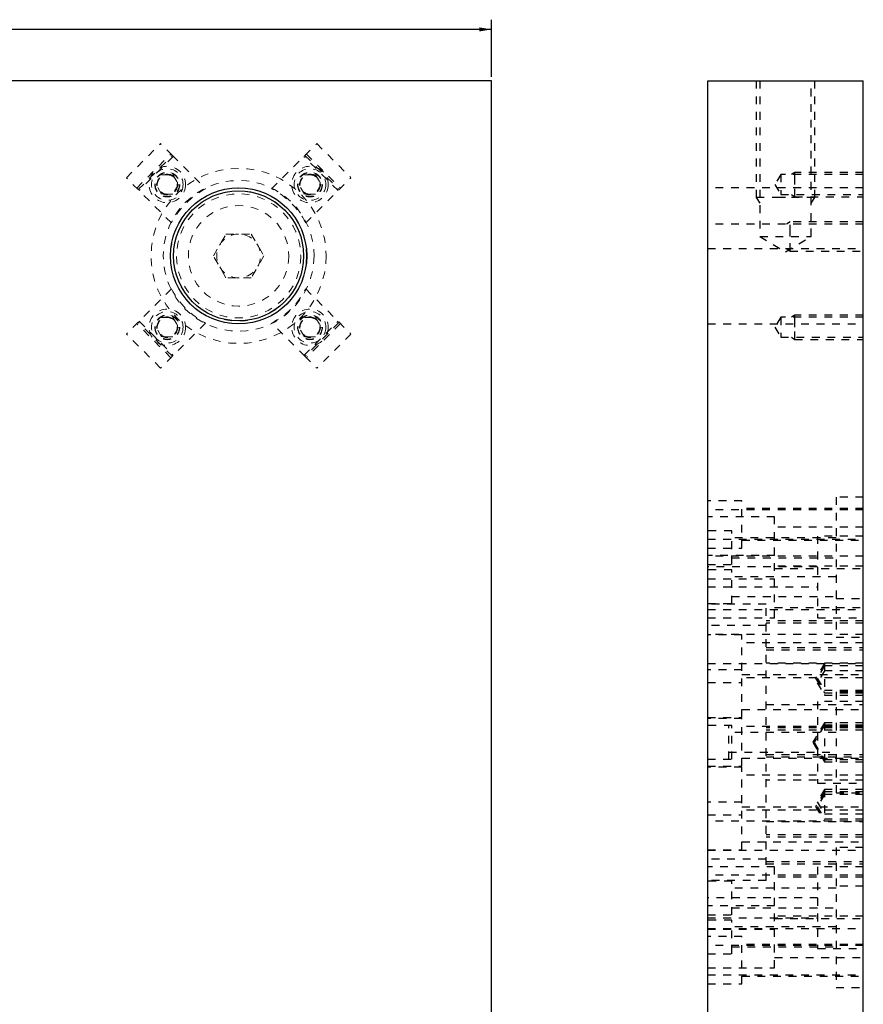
# Model space of a CAD drawing. Header units: inches. Extents: x 220 to 877, y 4 to 174.
# Tile 674 of 674: x 845 to 856, y 155 to 168. Entities that reach past the tile are written whole.
import ezdxf

# ---------------------------------------------------------------- set-up
doc = ezdxf.new("R2010")
doc.units = ezdxf.units.IN
doc.header["$LTSCALE"] = 0.5
doc.header["$MEASUREMENT"] = 0
doc.linetypes.add('HIDDEN', pattern=[0.225, 0.15, -0.075])
for name, color, linetype in [('SID-M-D', 42, 'Continuous'), ('SID-M-H', 4, 'HIDDEN'), ('SID-M-S', 105, 'Continuous')]:
    doc.layers.add(name, color=color, linetype=linetype)

msp = doc.modelspace()

# ---------------------------------------------------------------- linework, layer by layer
at = {"layer": 'SID-M-D'}
for p, q in [((850.91965, 166.97488), (850.91965, 167.70978)), ((850.91965, 167.58478), (834.61165, 167.58478))]:
    msp.add_line(p, q, dxfattribs=at)
msp.add_solid([(850.91965, 167.58478), (850.76365, 167.61078), (850.76365, 167.55878)], dxfattribs=at)
at = {"layer": 'SID-M-H'}
for p, q in [((854.32294, 166.92488), (854.32294, 165.42488)), ((854.36984, 166.92488), (854.36984, 164.92488)), ((855.02604, 164.92488), (855.02604, 166.92488)), ((855.07294, 165.42488), (855.07294, 166.92488)), ((854.81794, 165.74816), (854.77632, 165.72041)), ((855.69794, 165.74816), (854.81794, 165.74816)), ((854.63794, 165.72041), (854.56073, 165.59191)), ((854.63794, 165.72041), (854.63794, 165.46341)), ((855.69794, 165.72041), (854.63794, 165.72041)), ((854.81794, 165.59191), (854.81794, 165.63797)), ((855.69794, 165.54988), (853.69794, 165.54988)), ((854.56073, 165.59191), (854.63794, 165.46341)), ((854.32294, 165.42488), (854.36984, 165.35453)), ((854.69794, 165.42488), (854.62478, 165.42488)), ((854.63794, 165.46341), (855.69794, 165.46341)), ((854.77632, 165.46341), (854.81794, 165.43566)), ((854.81794, 165.43566), (855.69794, 165.43566)), ((855.02604, 165.35453), (855.07294, 165.42488)), ((854.75794, 165.11238), (854.71107, 165.08113)), ((855.69794, 165.11238), (854.75794, 165.11238)), ((855.69794, 165.08113), (853.69794, 165.08113)), ((854.75794, 164.92488), (854.75794, 164.97547)), ((854.36984, 164.92488), (855.02604, 164.92488)), ((854.36984, 164.92488), (854.69794, 164.72774)), ((854.69794, 164.72774), (855.02604, 164.92488)), ((853.69794, 164.76863), (855.69794, 164.76863)), ((854.71107, 164.76863), (854.75794, 164.73738)), ((854.75794, 164.73738), (855.69794, 164.73738)), ((854.63794, 163.88635), (854.56073, 163.75785)), ((854.63794, 163.88635), (854.63794, 163.62935)), ((855.69794, 163.88635), (854.63794, 163.88635)), ((854.81794, 163.9141), (854.77632, 163.88635)), ((855.69794, 163.9141), (854.81794, 163.9141)), ((853.69794, 163.79988), (855.69794, 163.79988)), ((854.56073, 163.75785), (854.63794, 163.62935)), ((854.81794, 163.75785), (854.81794, 163.8039)), ((854.63794, 163.62935), (855.69794, 163.62935)), ((854.77632, 163.62935), (854.81794, 163.6016)), ((854.81794, 163.6016), (855.69794, 163.6016)), ((855.347, 161.57488), (855.347, 159.77488)), ((855.69794, 161.57488), (855.347, 161.57488)), ((854.13794, 161.52938), (853.69794, 161.52938)), ((854.13794, 160.92038), (854.13794, 161.52938)), ((855.69794, 161.42788), (854.13794, 161.42788)), ((855.69794, 161.41238), (853.69794, 161.41238)), ((854.55794, 161.32338), (853.69794, 161.32338)), ((854.55794, 160.02638), (854.55794, 161.32338)), ((855.69794, 161.19038), (854.55794, 161.19038)), ((854.00842, 161.14142), (853.69794, 161.14142)), ((854.00842, 160.70834), (854.00842, 161.14142)), ((855.347, 161.05283), (854.00842, 161.05283)), ((855.11078, 161.07488), (855.11078, 160.02488)), ((855.69794, 161.07488), (855.11078, 161.07488)), ((853.69794, 161.03738), (855.69794, 161.03738)), ((853.69794, 160.92038), (854.13794, 160.92038)), ((854.13794, 161.02188), (855.69794, 161.02188)), ((854.55794, 160.82338), (853.69794, 160.82338)), ((855.69794, 160.81863), (853.69794, 160.81863)), ((854.00842, 160.79693), (855.347, 160.79693)), ((853.69794, 160.70834), (854.00842, 160.70834)), ((855.11078, 160.67783), (853.69794, 160.67783)), ((855.69794, 160.69038), (854.55794, 160.69038)), ((854.00842, 160.64142), (853.69794, 160.64142)), ((854.00842, 160.20834), (854.00842, 160.64142)), ((855.347, 160.55283), (854.00842, 160.55283)), ((854.55794, 160.65938), (855.69794, 160.65938)), ((853.69794, 160.52638), (854.55794, 160.52638)), ((853.69794, 160.42193), (855.11078, 160.42193)), ((854.00842, 160.29693), (855.347, 160.29693)), ((853.69794, 160.20834), (854.00842, 160.20834)), ((854.44794, 160.19988), (853.69794, 160.19988)), ((854.44794, 156.64988), (854.44794, 160.19988)), ((855.347, 160.27488), (855.69794, 160.27488)), ((853.69794, 160.13113), (855.69794, 160.13113)), ((854.55794, 160.15938), (855.69794, 160.15938)), ((853.69794, 160.02638), (854.55794, 160.02638)), ((854.44794, 159.92488), (853.69794, 159.92488)), ((855.69794, 159.98738), (854.44794, 159.98738)), ((855.69794, 159.95613), (854.44794, 159.95613)), ((855.11078, 160.02488), (855.69794, 160.02488)), ((855.69794, 159.81238), (853.69794, 159.81238)), ((854.13794, 159.80438), (853.69794, 159.80438)), ((854.13794, 158.74538), (854.13794, 159.80438)), ((855.69794, 159.70288), (854.13794, 159.70288)), ((855.347, 159.77488), (855.69794, 159.77488)), ((854.44794, 159.64363), (855.69794, 159.64363)), ((854.44794, 159.61238), (855.69794, 159.61238)), ((853.69794, 159.43738), (855.69794, 159.43738)), ((855.69794, 159.4405), (854.44794, 159.4405)), ((855.19794, 159.43738), (855.08528, 159.24988)), ((855.19794, 159.40613), (855.10406, 159.24988)), ((855.19794, 159.43738), (855.19794, 159.03113)), ((855.69794, 159.40613), (855.19794, 159.40613)), ((854.13794, 159.35438), (853.69794, 159.35438)), ((854.13794, 159.29688), (855.69794, 159.29688)), ((855.19794, 159.34363), (855.10406, 159.18738)), ((855.69794, 159.34363), (855.19794, 159.34363)), ((853.69794, 159.19538), (854.13794, 159.19538)), ((855.69794, 159.25288), (854.13794, 159.25288)), ((855.08528, 159.24988), (855.19794, 159.06238)), ((855.10406, 159.24988), (855.19794, 159.09363)), ((855.10406, 159.18738), (855.19794, 159.03113)), ((855.19794, 159.09363), (855.69794, 159.09363)), ((855.19794, 159.06238), (855.69794, 159.06238)), ((855.19794, 159.03113), (855.69794, 159.03113)), ((855.347, 159.07488), (855.347, 157.77488)), ((855.69794, 159.07488), (855.347, 159.07488)), ((854.44794, 158.90925), (855.69794, 158.90925)), ((855.11078, 158.94988), (855.11078, 157.89988)), ((855.69794, 158.94988), (855.11078, 158.94988)), ((854.13794, 158.84688), (855.69794, 158.84688)), ((853.69794, 158.74538), (854.13794, 158.74538)), ((854.13794, 158.72938), (853.69794, 158.72938)), ((854.13794, 158.12038), (854.13794, 158.72938)), ((855.19794, 158.67488), (855.04773, 158.42488)), ((855.19794, 158.64363), (855.0665, 158.42488)), ((855.19794, 158.67488), (855.19794, 158.17488)), ((855.69794, 158.67488), (855.19794, 158.67488)), ((855.69794, 158.64363), (855.19794, 158.64363)), ((854.00842, 158.64142), (853.69794, 158.64142)), ((853.96905, 158.20834), (853.96905, 158.64142)), ((855.347, 158.55283), (853.96905, 158.55283)), ((854.00842, 158.20834), (854.00842, 158.64142)), ((855.69794, 158.62788), (854.13794, 158.62788)), ((855.69794, 158.61238), (854.44794, 158.61238)), ((855.69794, 158.58113), (854.44794, 158.58113)), ((855.04773, 158.42488), (855.19794, 158.17488)), ((855.0665, 158.42488), (855.19794, 158.20613)), ((853.96905, 158.29693), (855.347, 158.29693)), ((854.44794, 158.26863), (855.69794, 158.26863)), ((853.69794, 158.20834), (854.00842, 158.20834)), ((854.13794, 158.22188), (855.69794, 158.22188)), ((854.44794, 158.23738), (855.69794, 158.23738)), ((855.19794, 158.20613), (855.69794, 158.20613)), ((855.19794, 158.17488), (855.69794, 158.17488)), ((853.69794, 158.12038), (854.13794, 158.12038)), ((854.13794, 158.10438), (853.69794, 158.10438)), ((854.13794, 157.04538), (854.13794, 158.10438)), ((855.69794, 158.00288), (854.13794, 158.00288)), ((855.69794, 157.9405), (854.44794, 157.9405)), ((855.11078, 157.89988), (855.69794, 157.89988)), ((855.19794, 157.78738), (855.08528, 157.59988)), ((855.19794, 157.81863), (855.10406, 157.66238)), ((855.19794, 157.81863), (855.19794, 157.41238)), ((855.69794, 157.81863), (855.19794, 157.81863)), ((855.69794, 157.78738), (855.19794, 157.78738)), ((855.347, 157.77488), (855.69794, 157.77488)), ((854.13794, 157.65438), (853.69794, 157.65438)), ((855.19794, 157.75613), (855.10406, 157.59988)), ((855.10406, 157.66238), (855.19794, 157.50613)), ((855.69794, 157.75613), (855.19794, 157.75613)), ((854.13794, 157.59688), (855.69794, 157.59688)), ((855.69794, 157.55288), (854.13794, 157.55288)), ((855.08528, 157.59988), (855.19794, 157.41238)), ((855.10406, 157.59988), (855.19794, 157.44363)), ((855.19794, 157.50613), (855.69794, 157.50613)), ((853.69794, 157.49538), (854.13794, 157.49538)), ((855.69794, 157.41238), (853.69794, 157.41238)), ((854.44794, 157.40925), (855.69794, 157.40925)), ((855.19794, 157.44363), (855.69794, 157.44363)), ((854.13794, 157.14688), (855.69794, 157.14688)), ((855.69794, 157.23738), (854.44794, 157.23738)), ((855.69794, 157.20613), (854.44794, 157.20613)), ((853.69794, 157.04538), (854.13794, 157.04538)), ((853.69794, 157.03738), (855.69794, 157.03738)), ((855.347, 157.07488), (855.347, 155.27488)), ((855.69794, 157.07488), (855.347, 157.07488)), ((854.44794, 156.92488), (853.69794, 156.92488)), ((854.44794, 156.89363), (855.69794, 156.89363)), ((854.55794, 156.82338), (853.69794, 156.82338)), ((854.44794, 156.86238), (855.69794, 156.86238)), ((854.55794, 155.52638), (854.55794, 156.82338)), ((855.11078, 156.82488), (855.11078, 155.77488)), ((855.69794, 156.82488), (855.11078, 156.82488)), ((855.69794, 156.71863), (853.69794, 156.71863)), ((854.44794, 156.64988), (853.69794, 156.64988)), ((854.00842, 156.64142), (853.69794, 156.64142)), ((854.00842, 156.20834), (854.00842, 156.64142)), ((855.69794, 156.69038), (854.55794, 156.69038)), ((855.347, 156.55283), (854.00842, 156.55283)), ((855.69794, 156.57488), (855.347, 156.57488)), ((855.11078, 156.42783), (853.69794, 156.42783)), ((854.55794, 156.32338), (853.69794, 156.32338)), ((854.00842, 156.29693), (855.347, 156.29693)), ((853.69794, 156.20834), (854.00842, 156.20834)), ((853.69794, 156.17193), (855.11078, 156.17193)), ((854.00842, 156.14142), (853.69794, 156.14142)), ((854.00842, 155.70834), (854.00842, 156.14142)), ((855.69794, 156.19038), (854.55794, 156.19038)), ((854.55794, 156.15938), (855.69794, 156.15938)), ((853.69794, 156.03113), (855.69794, 156.03113)), ((853.69794, 156.02638), (854.55794, 156.02638)), ((855.347, 156.05283), (854.00842, 156.05283)), ((854.13794, 155.92938), (853.69794, 155.92938)), ((854.13794, 155.32038), (854.13794, 155.92938)), ((855.69794, 155.81238), (853.69794, 155.81238)), ((854.00842, 155.79693), (855.347, 155.79693)), ((855.69794, 155.82788), (854.13794, 155.82788)), ((855.11078, 155.77488), (855.69794, 155.77488)), ((853.69794, 155.70834), (854.00842, 155.70834)), ((854.55794, 155.65938), (855.69794, 155.65938)), ((853.69794, 155.52638), (854.55794, 155.52638)), ((853.69794, 155.43738), (855.69794, 155.43738)), ((854.13794, 155.42188), (855.69794, 155.42188)), ((853.69794, 155.32038), (854.13794, 155.32038)), ((855.347, 155.27488), (855.69794, 155.27488))]:
    msp.add_line(p, q, dxfattribs=at)
for centre, radius in [((846.75262, 165.59191), 0.15625), ((848.58669, 165.59191), 0.15625), ((846.75262, 165.59191), 0.1285), ((848.58669, 165.59191), 0.1285), ((846.75262, 163.75785), 0.15625), ((846.75262, 163.75785), 0.1285), ((848.58669, 163.75785), 0.15625), ((848.58669, 163.75785), 0.1285)]:
    msp.add_circle(centre, radius, dxfattribs=at)
for points, knots in [([(854.81794, 165.63797), (854.81794, 165.67993), (854.81794, 165.71407), (854.81794, 165.73736), (854.81794, 165.74773), (854.81794, 165.74816), (854.81794, 165.74807), (854.81794, 165.74816)], [0, 0, 0, 0, 0.2352456, 0.47049121, 0.70573681, 0.94098242, 1, 1, 1, 1]), ([(854.81794, 165.43566), (854.81794, 165.4361), (854.81794, 165.44646), (854.81794, 165.46975), (854.81794, 165.50389), (854.81794, 165.54586), (854.81794, 165.59191), (854.81794, 165.57633), (854.81794, 165.59191)], [0, 0, 0, 0, 0.04777801, 0.23822241, 0.42866681, 0.61911121, 0.8095556, 1, 1, 1, 1]), ([(854.62477, 165.42488), (854.55444, 165.42488), (854.4896, 165.42488), (854.43278, 165.42488), (854.38614, 165.42488), (854.35149, 165.42488), (854.33015, 165.42488), (854.32294, 165.42488), (854.32434, 165.42488), (854.32294, 165.42488)], [0, 0, 0, 0, 0.142828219, 0.285690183, 0.428552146, 0.57141411, 0.714276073, 0.857138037, 1, 1, 1, 1]), ([(855.07294, 165.42488), (855.06574, 165.42488), (855.0444, 165.42488), (855.00974, 165.42488), (854.96311, 165.42488), (854.90628, 165.42488), (854.84145, 165.42488), (854.7711, 165.42488), (854.69794, 165.42488), (854.72249, 165.42488), (854.69794, 165.42488)], [0, 0, 0, 0, 0.12499907, 0.2499992, 0.37499933, 0.49999947, 0.6249996, 0.74999973, 0.87499987, 1, 1, 1, 1]), ([(854.75794, 164.97547), (854.75794, 165.0223), (854.75794, 165.06191), (854.75794, 165.09136), (854.75794, 165.10846), (854.75794, 165.11238), (854.75794, 165.11161), (854.75794, 165.11238)], [0, 0, 0, 0, 0.21048103, 0.42096206, 0.63144309, 0.84192412, 1, 1, 1, 1]), ([(854.75794, 164.73738), (854.75794, 164.7413), (854.75794, 164.7584), (854.75794, 164.78785), (854.75794, 164.82746), (854.75794, 164.87429), (854.75794, 164.92488), (854.75794, 164.90781), (854.75794, 164.92488)], [0, 0, 0, 0, 0.13058931, 0.30447145, 0.47835359, 0.65223572, 0.82611786, 1, 1, 1, 1]), ([(854.81794, 163.8039), (854.81794, 163.84587), (854.81794, 163.88001), (854.81794, 163.9033), (854.81794, 163.91366), (854.81794, 163.9141), (854.81794, 163.91401), (854.81794, 163.9141)], [0, 0, 0, 0, 0.2352456, 0.47049121, 0.70573681, 0.94098242, 1, 1, 1, 1]), ([(854.81794, 163.6016), (854.81794, 163.60203), (854.81794, 163.6124), (854.81794, 163.63569), (854.81794, 163.66983), (854.81794, 163.71179), (854.81794, 163.75785), (854.81794, 163.74226), (854.81794, 163.75785)], [0, 0, 0, 0, 0.04777801, 0.23822241, 0.42866681, 0.61911121, 0.8095556, 1, 1, 1, 1])]:
    msp.add_open_spline(points, degree=3, knots=knots, dxfattribs=at)
at = {"layer": 'SID-M-S'}
for p, q in [((850.91965, 166.92488), (817.41965, 166.92488)), ((850.91965, 149.92488), (850.91965, 166.92488)), ((853.69794, 149.92488), (853.69794, 166.92488)), ((853.69794, 166.92488), (855.69794, 166.92488)), ((855.69794, 149.92488), (855.69794, 166.92488))]:
    msp.add_line(p, q, dxfattribs=at)
at = {"layer": 'SID-M-S', "linetype": 'HIDDEN', "lineweight": 18}
for p, q in [((846.22724, 165.67889), (846.66565, 166.11729)), ((846.81768, 165.96526), (846.66565, 166.11729)), ((848.09404, 165.53767), (848.67366, 166.11729)), ((848.67366, 166.11729), (849.11207, 165.67889)), ((846.36088, 165.54524), (846.79929, 165.98365)), ((848.54002, 165.98365), (848.97842, 165.54524)), ((846.37927, 165.52686), (846.81768, 165.96526)), ((846.83005, 165.95289), (846.39164, 165.51448)), ((846.81768, 165.96526), (847.24527, 165.53767)), ((848.94767, 165.51448), (848.50926, 165.95289)), ((848.52163, 165.96526), (848.96004, 165.52686)), ((846.80686, 165.09926), (846.22724, 165.67889)), ((846.60828, 165.59191), (846.68045, 165.71691)), ((846.68045, 165.71691), (846.82479, 165.71691)), ((846.82479, 165.71691), (846.89696, 165.59191)), ((848.44235, 165.59191), (848.51452, 165.71691)), ((848.51452, 165.71691), (848.65886, 165.71691)), ((848.53245, 165.09926), (849.11207, 165.67889)), ((848.65886, 165.71691), (848.73102, 165.59191)), ((846.68045, 165.46691), (846.60828, 165.59191)), ((846.89696, 165.59191), (846.82479, 165.46691)), ((848.51452, 165.46691), (848.44235, 165.59191)), ((848.73102, 165.59191), (848.65886, 165.46691)), ((846.82479, 165.46691), (846.68045, 165.46691)), ((848.65886, 165.46691), (848.51452, 165.46691)), ((847.34489, 164.67488), (847.50727, 164.95613)), ((847.50727, 164.95613), (847.83203, 164.95613)), ((847.83203, 164.95613), (847.99441, 164.67488)), ((847.50727, 164.39363), (847.34489, 164.67488)), ((847.99441, 164.67488), (847.83203, 164.39363)), ((847.83203, 164.39363), (847.50727, 164.39363)), ((846.80686, 164.2505), (846.22724, 163.67087)), ((848.53245, 164.2505), (849.11207, 163.67087)), ((846.39164, 163.83528), (846.83005, 163.39687)), ((846.60828, 163.75785), (846.68045, 163.88285)), ((846.68045, 163.88285), (846.82479, 163.88285)), ((846.82479, 163.88285), (846.89696, 163.75785)), ((848.44235, 163.75785), (848.51452, 163.88285)), ((848.50926, 163.39687), (848.94767, 163.83528)), ((848.51452, 163.88285), (848.65886, 163.88285)), ((848.65886, 163.88285), (848.73102, 163.75785)), ((846.79929, 163.36611), (846.36088, 163.80452)), ((846.81768, 163.38449), (846.37927, 163.8229)), ((846.68045, 163.63285), (846.60828, 163.75785)), ((847.24527, 163.81209), (846.66565, 163.23247)), ((846.89696, 163.75785), (846.82479, 163.63285)), ((848.52163, 163.38449), (848.09404, 163.81209)), ((848.51452, 163.63285), (848.44235, 163.75785)), ((848.96004, 163.8229), (848.52163, 163.38449)), ((848.97842, 163.80452), (848.54002, 163.36611)), ((848.73102, 163.75785), (848.65886, 163.63285)), ((846.66565, 163.23247), (846.22724, 163.67087)), ((846.82479, 163.63285), (846.68045, 163.63285)), ((848.65886, 163.63285), (848.51452, 163.63285)), ((849.11207, 163.67087), (848.67366, 163.23247)), ((848.52163, 163.38449), (848.67366, 163.23247))]:
    msp.add_line(p, q, dxfattribs=at)
for centre, radius in [((846.75262, 165.59191), 0.23438), ((847.66965, 164.67488), 1.125), ((846.75262, 165.59191), 0.20312), ((846.75262, 165.59191), 0.1595), ((846.75262, 165.59191), 0.15625), ((848.58669, 165.59191), 0.23438), ((848.58669, 165.59191), 0.20312), ((848.58669, 165.59191), 0.1595), ((848.58669, 165.59191), 0.15625), ((846.75262, 165.59191), 0.13297), ((846.75262, 165.59191), 0.1327), ((846.75262, 165.59191), 0.13218), ((846.75262, 165.59191), 0.1285), ((847.66965, 164.67488), 0.96875), ((848.58669, 165.59191), 0.13297), ((848.58669, 165.59191), 0.1327), ((848.58669, 165.59191), 0.13218), ((848.58669, 165.59191), 0.1285), ((847.66965, 164.67488), 0.8744), ((847.66965, 164.67488), 0.83665), ((847.66965, 164.67488), 0.79788), ((847.66965, 164.67488), 0.64583), ((846.75262, 163.75785), 0.23438), ((846.75262, 163.75785), 0.20312), ((848.58669, 163.75785), 0.23438), ((848.58669, 163.75785), 0.20312), ((846.75262, 163.75785), 0.1595), ((846.75262, 163.75785), 0.15625), ((846.75262, 163.75785), 0.13297), ((846.75262, 163.75785), 0.1327), ((846.75262, 163.75785), 0.13218), ((846.75262, 163.75785), 0.1285), ((848.58669, 163.75785), 0.1595), ((848.58669, 163.75785), 0.15625), ((848.58669, 163.75785), 0.13297), ((848.58669, 163.75785), 0.1327), ((848.58669, 163.75785), 0.13218), ((848.58669, 163.75785), 0.1285)]:
    msp.add_circle(centre, radius, dxfattribs=at)
at = {"layer": 'SID-M-S', "linetype": 'Continuous', "lineweight": 25}
for radius in [0.875, 0.83563]:
    msp.add_circle((847.66965, 164.67488), radius, dxfattribs=at)
at = {"layer": 'SID-M-S'}
msp.add_circle((847.66965, 164.67488), 0.875, dxfattribs=at)
at = {"layer": 'SID-M-S', "linetype": 'HIDDEN', "lineweight": 18}
for centre, radius, start, end in [((847.72136, 164.62318), 1.031, 117.501613, 152.498387), ((847.61795, 164.62318), 1.031, 27.501613, 62.498387), ((847.66965, 164.67488), 0.28125, 90, 210), ((847.66965, 164.67488), 0.28125, 210, 90), ((847.72136, 164.72658), 1.031, 207.501613, 242.498387), ((847.61795, 164.72658), 1.031, 297.501613, 332.498387)]:
    msp.add_arc(centre, radius, start, end, dxfattribs=at)

doc.saveas('drawing.dxf')
